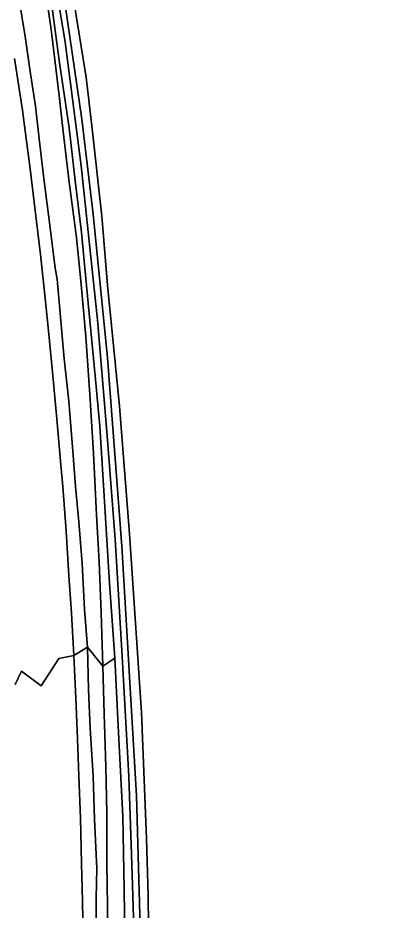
# Model space of a CAD drawing. Extents: x 156141 to 158132, y 385651 to 388333.
# Drawn here: x 156258.8 to 156340.7, y 387077.9 to 387271.6 of the extents above; entities that cross this region are included whole.
import ezdxf

# ---------------------------------------------------------------- set-up
doc = ezdxf.new("R2010")
doc.units = 0
for name, color, linetype in [('IMGEO_Berm_groen', 7, 'Continuous'), ('IMGEO_Bouwland', 7, 'Continuous'), ('IMGEO_Grasland_overig', 7, 'Continuous'), ('IMGEO_Oever', 7, 'Continuous'), ('IMGEO_Rijbaan_autosnelweg', 7, 'Continuous'), ('IMGEO_Waterloop', 7, 'Continuous')]:
    doc.layers.add(name, color=color, linetype=linetype)

msp = doc.modelspace()

# ---------------------------------------------------------------- linework, layer by layer
at = {"layer": 'IMGEO_Berm_groen'}
for points in [[(156258.12, 387262.8), (156259.84, 387251.61), (156260.24, 387248.19), (156261.49, 387238.88), (156262.59, 387229.77), (156263.7, 387220.24), (156264.66, 387211.4), (156265.47, 387203.7), (156266.36, 387194.69), (156267.28, 387184.58), (156268.08, 387175.4), (156268.55, 387169.84), (156269.27, 387160.2), (156269.91, 387150.54), (156270.45, 387142.35), (156270.93, 387133.17), (156273.96, 387134.97), (156273.3, 387143.16), (156272.79, 387153.14), (156272.06, 387162.18), (156271.3, 387169.86), (156270.74, 387177.55), (156269.85, 387188.38), (156268.87, 387197.62), (156267.89, 387208.28), (156267.34, 387214.91), (156266.92, 387217.29), (156265.84, 387226.02), (156264.38, 387237.34), (156263.47, 387245.39), (156262.66, 387252.45), (156261.52, 387259.97), (156260.37, 387267.56), (156259.11, 387275.59)], [(156275.8, 387071.7), (156275.81, 387080.54), (156275.95, 387086.95), (156275.44, 387097.65), (156275.15, 387106.93), (156274.49, 387117.32), (156274.13, 387125.77), (156273.96, 387134.97), (156270.93, 387133.17), (156271.38, 387123.92), (156271.74, 387115.08), (156272.06, 387106.99), (156272.4, 387097.85), (156272.61, 387087.97), (156272.82, 387079.84), (156272.97, 387071.68)], [(156282.11, 387066.19), (156281.92, 387082.37), (156281.58, 387098.28), (156280.76, 387114.98), (156279.9, 387132.61), (156277.23, 387130.82), (156277.57, 387120.47), (156277.93, 387109.02), (156278.12, 387099.03), (156278.14, 387088.14), (156278.28, 387078.73), (156278.24, 387068.87)]]:
    msp.add_lwpolyline(points, dxfattribs=at)
at = {"layer": 'IMGEO_Bouwland'}
msp.add_lwpolyline([(156267.91, 387294.21), (156273.62, 387258.67), (156274.9, 387248.17), (156277.04, 387228.59), (156278.3, 387213.58), (156280.87, 387187.34), (156283.05, 387159.61), (156284.22, 387142.35), (156285.68, 387120.79), (156286.74, 387093.34), (156287.1, 387081.16), (156287.29, 387061.02), (156286.71, 387057.93), (156292.44, 387052.28), (156297.89, 387047.57), (156302, 387044.01), (156304.8, 387042.47), (156310.61, 387037.62), (156314.65, 387040.95), (156315.67, 387041.78), (156328.06, 387052.44), (156343.41, 387065.84)], dxfattribs=at)
at = {"layer": 'IMGEO_Grasland_overig'}
for points in [[(156259.11, 387275.59), (156260.37, 387267.56), (156261.52, 387259.97), (156262.66, 387252.45), (156263.47, 387245.39), (156264.38, 387237.34), (156265.84, 387226.02), (156266.92, 387217.29), (156267.34, 387214.91), (156267.89, 387208.28), (156268.87, 387197.62), (156269.85, 387188.38), (156270.74, 387177.55), (156271.3, 387169.86), (156272.06, 387162.18), (156272.79, 387153.14), (156273.3, 387143.16), (156273.96, 387134.97), (156277.23, 387130.82), (156276.87, 387142.4), (156276.47, 387153.51), (156275.88, 387163.71), (156275.22, 387177.08), (156274.44, 387189.84), (156273.58, 387202.42), (156272.54, 387213.74), (156271.51, 387223.95), (156269.92, 387235.95), (156268.68, 387246.99), (156267.86, 387254.1), (156266.04, 387269.1), (156263.77, 387284.47)], [(156263.77, 387284.47), (156266.04, 387269.1), (156267.86, 387254.1), (156268.68, 387246.99), (156269.92, 387235.95), (156271.51, 387223.95), (156272.54, 387213.74), (156273.58, 387202.42), (156274.44, 387189.84), (156275.22, 387177.08), (156275.88, 387163.71), (156276.47, 387153.51), (156276.87, 387142.4), (156277.23, 387130.82), (156279.9, 387132.61), (156278.71, 387148.9), (156277.65, 387166.58), (156276.6, 387182.94), (156275.57, 387193.89), (156274.11, 387209.68), (156272.63, 387225.03), (156271.15, 387236.89), (156269.97, 387247.75), (156267.88, 387261.9), (156265.71, 387278.17)], [(156278.24, 387068.87), (156278.28, 387078.73), (156278.14, 387088.14), (156278.12, 387099.03), (156277.93, 387109.02), (156277.57, 387120.47), (156277.23, 387130.82), (156273.96, 387134.97), (156274.13, 387125.77), (156274.49, 387117.32), (156275.15, 387106.93), (156275.44, 387097.65), (156275.95, 387086.95), (156275.81, 387080.54), (156275.8, 387071.7)]]:
    msp.add_lwpolyline(points, dxfattribs=at)
at = {"layer": 'IMGEO_Oever'}
for points in [[(156269.08, 387274.43), (156272.69, 387249.63), (156275.16, 387229.01), (156278.28, 387197.8), (156281.4, 387156.9), (156284.6, 387102.69), (156285.43, 387071.64), (156285.21, 387059.68), (156286.71, 387057.93), (156287.29, 387061.02), (156287.1, 387081.16), (156286.74, 387093.34), (156285.68, 387120.79), (156284.22, 387142.35), (156283.05, 387159.61), (156280.87, 387187.34), (156278.3, 387213.58), (156277.04, 387228.59), (156274.9, 387248.17), (156273.62, 387258.67), (156267.91, 387294.21)], [(156284.03, 387071.47), (156283.62, 387085.72), (156282.88, 387106.91), (156281.49, 387133.03), (156279.93, 387158.41), (156278.16, 387181.81), (156276.11, 387206.09), (156272.54, 387239.51), (156269.09, 387266.33), (156264.77, 387292.53)], [(156265.71, 387278.17), (156267.88, 387261.9), (156269.97, 387247.75), (156271.15, 387236.89), (156272.63, 387225.03), (156274.11, 387209.68), (156275.57, 387193.89), (156276.6, 387182.94), (156277.65, 387166.58), (156278.71, 387148.9), (156279.9, 387132.61), (156280.76, 387114.98), (156281.58, 387098.28), (156281.92, 387082.37), (156282.11, 387066.19)]]:
    msp.add_lwpolyline(points, dxfattribs=at)
at = {"layer": 'IMGEO_Rijbaan_autosnelweg'}
for points in [[(156258.22, 387126.87), (156259.58, 387129.78), (156263.85, 387126.55), (156267.69, 387132.5), (156270.93, 387133.17), (156270.45, 387142.35), (156269.91, 387150.54), (156269.27, 387160.2), (156268.55, 387169.84), (156268.08, 387175.4), (156267.28, 387184.58), (156266.36, 387194.69), (156265.47, 387203.7), (156264.66, 387211.4), (156263.7, 387220.24), (156262.59, 387229.77), (156261.49, 387238.88), (156260.24, 387248.19), (156259.84, 387251.61), (156258.12, 387262.8)], [(156272.97, 387071.68), (156272.82, 387079.84), (156272.61, 387087.97), (156272.4, 387097.85), (156272.06, 387106.99), (156271.74, 387115.08), (156271.38, 387123.92), (156270.93, 387133.17), (156267.69, 387132.5), (156263.85, 387126.55), (156259.58, 387129.78), (156258.22, 387126.87)]]:
    msp.add_lwpolyline(points, dxfattribs=at)
at = {"layer": 'IMGEO_Waterloop'}
for points in [[(156264.77, 387292.53), (156269.09, 387266.33), (156272.54, 387239.51), (156276.11, 387206.09), (156278.16, 387181.81), (156279.93, 387158.41), (156281.49, 387133.03), (156282.88, 387106.91), (156283.62, 387085.72), (156284.03, 387071.47)], [(156285.43, 387071.64), (156284.6, 387102.69), (156281.4, 387156.9), (156278.28, 387197.8), (156275.16, 387229.01), (156272.69, 387249.63), (156269.08, 387274.43)]]:
    msp.add_lwpolyline(points, dxfattribs=at)

doc.saveas('drawing.dxf')
